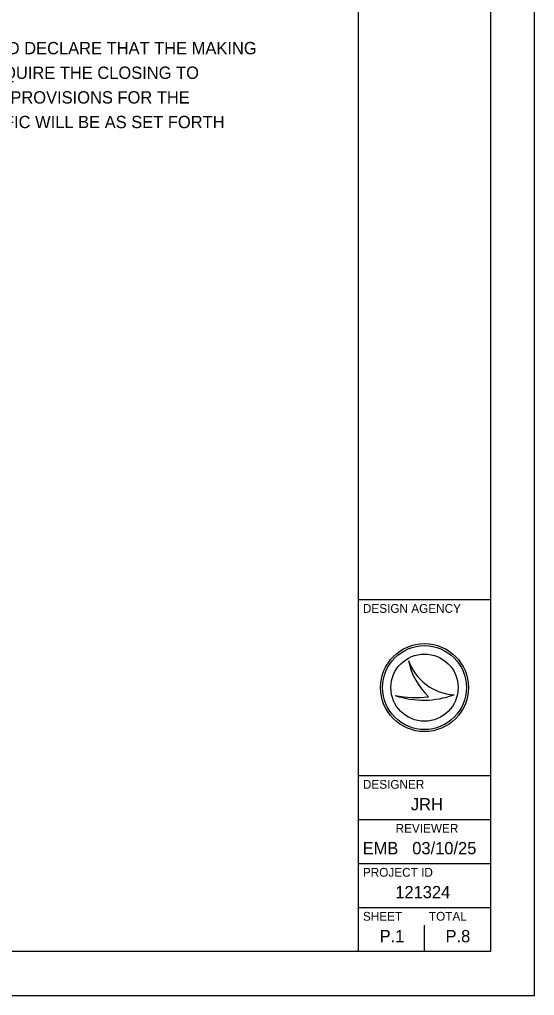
# Model space of a CAD drawing. Extents: x 0 to 82.7, y -0.2 to 22.
# Drawn here: x 28.15 to 34, y 0 to 11.1 of the extents above; entities that cross this region are included whole.
import ezdxf

# ---------------------------------------------------------------- set-up
doc = ezdxf.new("R2010")
doc.units = 0
for name, color, linetype in [('Default', 7, 'Continuous'), ('SH_Border', 7, 'Continuous'), ('SH_Cut_Line', 7, 'Continuous'), ('SH_Data', 7, 'Continuous')]:
    doc.layers.add(name, color=color, linetype=linetype)

msp = doc.modelspace()

# ---------------------------------------------------------------- linework, layer by layer
at = {"layer": 'SH_Border'}
for p, q in [((32, 0.5), (32, 21.5)), ((32, 4.5), (33.5, 4.5)), ((32, 2.5), (33.5, 2.5)), ((32, 2), (33.5, 2)), ((32, 1.5), (33.5, 1.5)), ((32, 1), (33.5, 1))]:
    msp.add_line(p, q, dxfattribs=at)
msp.add_lwpolyline([(1.5, 21.5), (33.5, 21.5), (33.5, 0.5), (1.5, 0.5)], close=True, dxfattribs=at)
at = {"layer": 'SH_Cut_Line'}
msp.add_lwpolyline([(0, 0), (34, 0), (34, 22), (0, 22)], close=True, dxfattribs=at)
at = {"layer": 'SH_Data'}
for p, q in [((32.567, 3.81), (32.567, 3.81)), ((32.75, 3.5), (32.75, 3.5)), ((32.417, 3.41), (32.417, 3.41)), ((33.087, 3.419), (33.087, 3.419)), ((32.75, 0.5), (32.75, 0.8)), ((32.375, 0.675), (32.375, 0.675))]:
    msp.add_line(p, q, dxfattribs=at)
for radius in [0.5, 0.477, 0.477, 0.382]:
    msp.add_circle((32.75, 3.5), radius, dxfattribs=at)
for centre, radius, start, end in [((33.116, 3.998), 0.58, 198.9257, 198.9319), ((33.347, 3.97), 0.796, 191.6379, 191.6421), ((33.116, 3.998), 0.58, 198.9319, 267.1657), ((33.347, 3.97), 0.796, 191.6421, 226.0947), ((32.739, 4.37), 1.013, 251.4576, 290.0832), ((32.648, 4.654), 1.266, 259.4964, 259.4995), ((32.739, 4.37), 1.013, 251.4527, 251.4576), ((32.648, 4.654), 1.266, 259.4995, 276.6672)]:
    msp.add_arc(centre, radius, start, end, dxfattribs=at)

# ---------------------------------------------------------------- texts
at = {"layer": 'Default'}
for s, p in [('I HEREBY APPROVE THESE PLANS AND DECLARE THAT THE MAKING', (24.528, 10.7)), ('OF THIS IMPROVEMENT WILL NOT REQUIRE THE CLOSING TO', (24.528, 10.42)), ('TRAFFIC OF THE HIGHWAY AND THAT PROVISIONS FOR THE', (24.528, 10.14)), ('MAINTENANCE AND SAFETY OF TRAFFIC WILL BE AS SET FORTH', (24.528, 9.86))]:
    msp.add_text(s, height=0.14, dxfattribs=at).set_placement(p)
at = {"layer": 'SH_Data'}
for s, height, p in [('DESIGN AGENCY', 0.1, (32.05, 4.35)), ('DESIGNER', 0.1, (32.05, 2.35)), ('JRH', 0.14, (32.595, 2.105)), ('REVIEWER', 0.1, (32.422, 1.85)), ('EMB', 0.14, (32.047, 1.605)), ('03/10/25', 0.14, (32.611, 1.605)), ('PROJECT ID', 0.1, (32.05, 1.35)), ('121324', 0.14, (32.418, 1.105)), ('SHEET', 0.1, (32.05, 0.85)), ('TOTAL', 0.1, (32.8, 0.85)), ('P.1', 0.14, (32.24, 0.605)), ('P.8', 0.14, (32.989, 0.605))]:
    msp.add_text(s, height=height, dxfattribs=at).set_placement(p)

doc.saveas('drawing.dxf')
